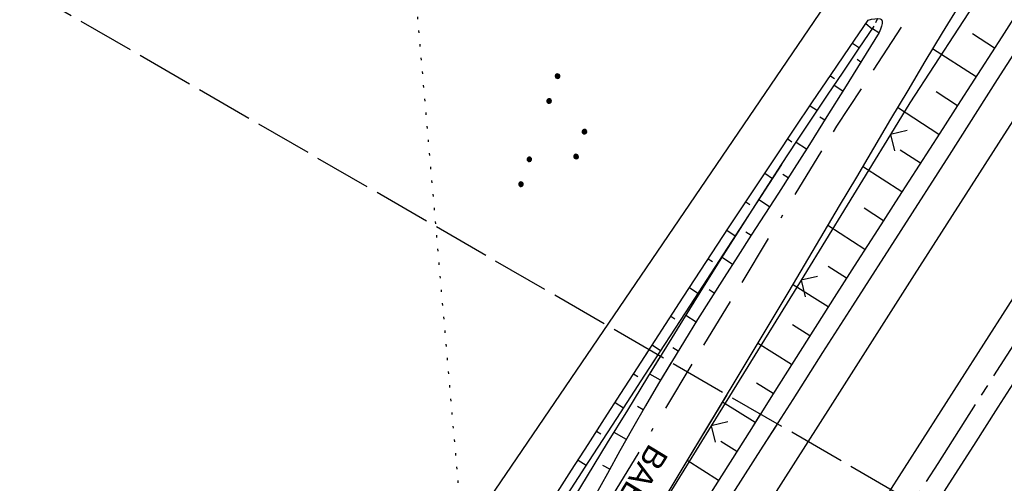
# Model space of a CAD drawing. Extents: x 510526 to 513920, y 467229 to 478797.
# Tile 430 of 467: x 512808 to 512894, y 477106 to 477147. Entities that reach past the tile are written whole.
import ezdxf
from ezdxf.enums import TextEntityAlignment as Align

# ---------------------------------------------------------------- set-up
doc = ezdxf.new("R2010")
doc.units = 0
doc.header["$LTSCALE"] = 10
doc.header["$MEASUREMENT"] = 0
for name, pattern in [('ACAD_ISO16W100', [73, 15, -6.5, 15, -6.5, 15, -7, 1, -7]), ('ACHSE', [5.5, 4, -0.5, 0.5, -0.5]), ('LT00', [0]), ('LT14', [0.6, 0.5, -0.1]), ('PUNKTX2_STR', [0.6, 0.1, -0.5])]:
    doc.linetypes.add(name, pattern=pattern)
doc.layers.get('0').update_dxf_attribs({"linetype": 'LT00'})
for name, color, linetype in [('-AX-020', 250, 'ACHSE'), ('BAB-KABEL', 220, 'ACAD_ISO16W100'), ('BAB-KABEL_TEXT', 221, 'Continuous'), ('DFK_AB_L', 21, 'LT00'), ('DFK_NUTZUNG', 250, 'LT00'), ('DFK_NUTZUNGSGRENZE', 70, 'PUNKTX2_STR'), ('V87_AFBR_BAB', 250, 'LT00'), ('V87_BOESCH', 250, 'LT00'), ('V87_BOSCHUNG', 250, 'LT00'), ('V87_LD_MARK', 250, 'LT00'), ('V87_ZAUN', 40, 'LT00'), ('V88_AFBR_BAB', 250, 'LT00'), ('V88_BOESCH', 250, 'LT00'), ('V88_BOSCHUNG', 250, 'LT00'), ('V88_LD_MARK', 250, 'LT00'), ('V88_ZAUN', 40, 'LT00')]:
    doc.layers.add(name, color=color, linetype=linetype)
doc.layers.add('-BLATT_88-RAND', color=7, linetype='LT14', plot=False)
doc.styles.add('Beschrift', font='ARIAL.TTF')

# ---------------------------------------------------------------- blocks, each defined once
blk = doc.blocks.new('SYMB0024')
at = {"color": 0, "linetype": 'ByBlock'}
for p, q in [((-0.5, 0.5), (0, 0)), ((0, 0), (0.5, 0.5))]:
    blk.add_line(p, q, dxfattribs=at)
blk = doc.blocks.new('SYMB7111')
at = {"color": 0, "linetype": 'ByBlock'}
for p, q in [((-0.13, 0.202919), (-0.13, 0.177081)), ((-0.125, 0.172895), (-0.125, 0.207105)), ((-0.12, 0.209164), (-0.12, 0.170836)), ((-0.115, 0.170204), (-0.115, 0.209796)), ((-0.11, 0.209164), (-0.11, 0.170836)), ((-0.105, 0.172895), (-0.105, 0.207105)), ((-0.1, 0.202919), (-0.1, 0.177081)), ((-0.095, 0.189874), (-0.095, 0.190146)), ((0.1, 0.202919), (0.1, 0.177081)), ((0.105, 0.172895), (0.105, 0.207105)), ((0.11, 0.209164), (0.11, 0.170836)), ((0.115, 0.170204), (0.115, 0.209796)), ((0.12, 0.209164), (0.12, 0.170836)), ((0.125, 0.172895), (0.125, 0.207105)), ((0.13, 0.202919), (0.13, 0.177081)), ((0.135, 0.189874), (0.135, 0.190146)), ((-0.505, -0.170836), (-0.505, -0.209164)), ((-0.5, -0.209796), (-0.5, -0.170204)), ((-0.495, -0.170836), (-0.495, -0.209164)), ((-0.275, -0.170836), (-0.275, -0.209164)), ((-0.27, -0.209796), (-0.27, -0.170204)), ((-0.265, -0.170836), (-0.265, -0.209164)), ((0.265, -0.170836), (0.265, -0.209164)), ((0.27, -0.209796), (0.27, -0.170204)), ((0.275, -0.170836), (0.275, -0.209164)), ((0.495, -0.170836), (0.495, -0.209164)), ((0.5, -0.209796), (0.5, -0.170204)), ((0.505, -0.170836), (0.505, -0.209164)), ((-0.515, -0.177081), (-0.515, -0.202919)), ((-0.51, -0.207105), (-0.51, -0.172895)), ((-0.49, -0.207105), (-0.49, -0.172895)), ((-0.485, -0.177081), (-0.485, -0.202919)), ((-0.48, -0.190126), (-0.48, -0.189854)), ((-0.285, -0.177081), (-0.285, -0.202919)), ((-0.28, -0.207105), (-0.28, -0.172895)), ((-0.26, -0.207105), (-0.26, -0.172895)), ((-0.255, -0.177081), (-0.255, -0.202919)), ((-0.25, -0.190126), (-0.25, -0.189854)), ((0.255, -0.177081), (0.255, -0.202919)), ((0.26, -0.207105), (0.26, -0.172895)), ((0.28, -0.207105), (0.28, -0.172895)), ((0.285, -0.177081), (0.285, -0.202919)), ((0.29, -0.190126), (0.29, -0.189854)), ((0.485, -0.177081), (0.485, -0.202919)), ((0.49, -0.207105), (0.49, -0.172895)), ((0.51, -0.207105), (0.51, -0.172895)), ((0.515, -0.177081), (0.515, -0.202919)), ((0.52, -0.190126), (0.52, -0.189854))]:
    blk.add_line(p, q, dxfattribs=at)
for points in [[(-0.095, 0.19), (-0.096981, 0.198678), (-0.10253, 0.205637), (-0.11055, 0.209499), (-0.11945, 0.209499), (-0.12747, 0.205637), (-0.133019, 0.198678), (-0.135, 0.19), (-0.133019, 0.181322), (-0.12747, 0.174363), (-0.11945, 0.170501), (-0.11055, 0.170501), (-0.10253, 0.174363), (-0.096981, 0.181322), (-0.095, 0.19)], [(0.135, 0.19), (0.133019, 0.198678), (0.12747, 0.205637), (0.11945, 0.209499), (0.11055, 0.209499), (0.10253, 0.205637), (0.096981, 0.198678), (0.095, 0.19), (0.096981, 0.181322), (0.10253, 0.174363), (0.11055, 0.170501), (0.11945, 0.170501), (0.12747, 0.174363), (0.133019, 0.181322), (0.135, 0.19)], [(-0.48, -0.19), (-0.481981, -0.181322), (-0.48753, -0.174363), (-0.49555, -0.170501), (-0.50445, -0.170501), (-0.51247, -0.174363), (-0.518019, -0.181322), (-0.52, -0.19), (-0.518019, -0.198678), (-0.51247, -0.205637), (-0.50445, -0.209499), (-0.49555, -0.209499), (-0.48753, -0.205637), (-0.481981, -0.198678), (-0.48, -0.19)], [(-0.25, -0.19), (-0.251981, -0.181322), (-0.25753, -0.174363), (-0.26555, -0.170501), (-0.27445, -0.170501), (-0.28247, -0.174363), (-0.288019, -0.181322), (-0.29, -0.19), (-0.288019, -0.198678), (-0.28247, -0.205637), (-0.27445, -0.209499), (-0.26555, -0.209499), (-0.25753, -0.205637), (-0.251981, -0.198678), (-0.25, -0.19)], [(0.29, -0.19), (0.288019, -0.181322), (0.28247, -0.174363), (0.27445, -0.170501), (0.26555, -0.170501), (0.25753, -0.174363), (0.251981, -0.181322), (0.25, -0.19), (0.251981, -0.198678), (0.25753, -0.205637), (0.26555, -0.209499), (0.27445, -0.209499), (0.28247, -0.205637), (0.288019, -0.198678), (0.29, -0.19)], [(0.52, -0.19), (0.518019, -0.181322), (0.51247, -0.174363), (0.50445, -0.170501), (0.49555, -0.170501), (0.48753, -0.174363), (0.481981, -0.181322), (0.48, -0.19), (0.481981, -0.198678), (0.48753, -0.205637), (0.49555, -0.209499), (0.50445, -0.209499), (0.51247, -0.205637), (0.518019, -0.198678), (0.52, -0.19)]]:
    blk.add_lwpolyline(points, dxfattribs=at)

msp = doc.modelspace()

# ---------------------------------------------------------------- linework, layer by layer
at = {"layer": '-AX-020', "ltscale": 0.2, "flags": 128}
msp.add_lwpolyline([(513881.716, 478796.972), (513877.87, 478787.354), (513870.367, 478768.801), (513862.788, 478750.278), (513855.137, 478731.786), (513847.411, 478713.324), (513839.611, 478694.893), (513831.738, 478676.494), (513823.791, 478658.127), (513815.771, 478639.791), (513807.678, 478621.487), (513799.512, 478603.216), (513791.272, 478584.978), (513782.96, 478566.773), (513774.576, 478548.601), (513766.118, 478530.463), (513757.588, 478512.359), (513748.986, 478494.289), (513740.312, 478476.254), (513731.565, 478458.253), (513722.747, 478440.287), (513713.857, 478422.357), (513704.896, 478404.463), (513695.863, 478386.605), (513686.758, 478368.782), (513677.583, 478350.997), (513668.336, 478333.248), (513659.019, 478315.536), (513649.63, 478297.862), (513640.172, 478280.225), (513630.643, 478262.626), (513621.043, 478245.066), (513611.374, 478227.544), (513601.634, 478210.061), (513591.825, 478192.617), (513586.745, 478183.647), (513576.83, 478166.262), (513566.848, 478148.917), (513556.8, 478131.609), (513546.688, 478114.338), (513536.514, 478097.104), (513526.28, 478079.906), (513515.988, 478062.743), (513505.638, 478045.613), (513495.234, 478028.517), (513484.778, 478011.453), (513474.27, 477994.421), (513463.712, 477977.419), (513453.108, 477960.447), (513442.457, 477943.503), (513431.762, 477926.587), (513421.026, 477909.698), (513410.248, 477892.835), (513399.432, 477875.997), (513388.579, 477859.182), (513377.691, 477842.39), (513366.769, 477825.62), (513355.815, 477808.871), (513344.831, 477792.142), (513333.819, 477775.431), (513322.78, 477758.738), (513311.715, 477742.062), (513300.628, 477725.401), (513289.519, 477708.754), (513278.389, 477692.121), (513267.242, 477675.5), (513256.078, 477658.891), (513244.899, 477642.291), (513233.706, 477625.7), (513222.502, 477609.117), (513211.288, 477592.542), (513200.066, 477575.971), (513188.837, 477559.405), (513177.603, 477542.843), (513166.366, 477526.282), (513154.797, 477509.239), (513142.496, 477491.114), (513130.197, 477472.988), (513117.902, 477454.859), (513105.613, 477436.726), (513093.333, 477418.587), (513081.064, 477400.44), (513068.808, 477382.285), (513056.567, 477364.119), (513044.344, 477345.942), (513032.141, 477327.752), (513019.958, 477309.547), (513007.8, 477291.325), (512995.668, 477273.087), (512983.565, 477254.83), (512971.492, 477236.552), (512959.452, 477218.253), (512947.447, 477199.931), (512935.479, 477181.584), (512923.551, 477163.212), (512911.665, 477144.812), (512899.822, 477126.385), (512888.026, 477107.927), (512876.279, 477089.439), (512864.582, 477070.918), (512852.939, 477052.364), (512841.352, 477033.775), (512829.822, 477015.15), (512818.352, 476996.488), (512806.945, 476977.787), (512795.603, 476959.048), (512789.644, 476949.141), (512778.405, 476930.339), (512767.236, 476911.496), (512756.135, 476892.613), (512745.103, 476873.688), (512734.14, 476854.724), (512723.246, 476835.72), (512712.422, 476816.676), (512701.668, 476797.593), (512690.983, 476778.471), (512680.369, 476759.309), (512669.824, 476740.11), (512659.35, 476720.871), (512648.946, 476701.595), (512638.612, 476682.281), (512628.349, 476662.929), (512618.157, 476643.54), (512608.036, 476624.113), (512597.985, 476604.65), (512588.006, 476585.15), (512578.098, 476565.614), (512568.261, 476546.042), (512558.497, 476526.434), (512548.803, 476506.791), (512539.182, 476487.112), (512529.632, 476467.399), (512520.155, 476447.65), (512510.749, 476427.867), (512501.416, 476408.05), (512492.156, 476388.199), (512482.968, 476368.314), (512473.852, 476348.396), (512464.81, 476328.445), (512455.84, 476308.46), (512446.944, 476288.443), (512438.12, 476268.394), (512429.37, 476248.313), (512420.694, 476228.2), (512412.09, 476208.055), (512403.561, 476187.879), (512395.105, 476167.672), (512386.723, 476147.434), (512378.415, 476127.166), (512370.181, 476106.867), (512362.021, 476086.539), (512353.936, 476066.181), (512345.925, 476045.794), (512337.988, 476025.377), (512330.127, 476004.932), (512322.339, 475984.458), (512314.627, 475963.955), (512306.989, 475943.425), (512299.427, 475922.867), (512291.94, 475902.281), (512284.528, 475881.669), (512277.191, 475861.029), (512269.93, 475840.362), (512262.744, 475819.67), (512255.634, 475798.951), (512248.599, 475778.206), (512241.641, 475757.436), (512234.758, 475736.641), (512227.951, 475715.82), (512221.221, 475694.975), (512214.566, 475674.105), (512207.988, 475653.211), (512201.487, 475632.294), (512200.128, 475627.887), (512194.281, 475608.791), (512188.5, 475589.674), (512182.785, 475570.538), (512177.137, 475551.381), (512171.56, 475532.204), (512166.053, 475513.007), (512160.618, 475493.788), (512155.257, 475474.55), (512149.971, 475455.29), (512148.09, 475448.361), (512142.908, 475429.074), (512137.804, 475409.765), (512132.778, 475390.436), (512127.829, 475371.088), (512122.957, 475351.719), (512118.163, 475332.332), (512113.447, 475312.925), (512108.808, 475293.499), (512104.247, 475274.055), (512099.765, 475254.593), (512095.36, 475235.113), (512091.033, 475215.616), (512086.785, 475196.101), (512082.614, 475176.57), (512078.522, 475157.022), (512074.508, 475137.458), (512070.573, 475117.878), (512066.716, 475098.282), (512063.238, 475080.246), (512059.532, 475060.621), (512055.901, 475040.983), (512052.344, 475021.33), (512048.857, 475001.665), (512045.438, 474981.988), (512042.084, 474962.3), (512038.794, 474942.602), (512035.562, 474922.893), (512032.388, 474903.175), (512029.269, 474883.449), (512026.201, 474863.714), (512023.183, 474843.972), (512020.21, 474824.222), (512017.282, 474804.467), (512014.394, 474784.705), (512011.544, 474764.937), (512008.73, 474745.165), (512005.949, 474725.388), (512003.198, 474705.607), (512000.474, 474685.821), (511997.775, 474666.033), (511995.098, 474646.242), (511992.439, 474626.448), (511989.798, 474606.651), (511987.169, 474586.854), (511984.552, 474567.054), (511981.943, 474547.253), (511979.34, 474527.452), (511976.744, 474507.689), (511975.127, 474495.377), (511973.477, 474482.815), (511971.825, 474470.254), (511970.169, 474457.693), (511968.506, 474445.133), (511966.835, 474432.574), (511965.154, 474420.016), (511963.46, 474407.46), (511961.752, 474394.906), (511960.027, 474382.355), (511958.283, 474369.806), (511956.518, 474357.259), (511954.73, 474344.717), (511952.918, 474332.177), (511951.078, 474319.642), (511949.209, 474307.111), (511947.309, 474294.584), (511945.376, 474282.063), (511943.407, 474269.547), (511941.4, 474257.038), (511939.355, 474244.534), (511937.267, 474232.038), (511935.137, 474219.549), (511932.96, 474207.067), (511930.736, 474194.594), (511928.462, 474182.131), (511926.136, 474169.676), (511923.757, 474157.232), (511921.321, 474144.799), (511918.829, 474132.377), (511916.276, 474119.967), (511913.661, 474107.57), (511910.982, 474095.187), (511908.238, 474082.818), (511905.425, 474070.464), (511902.544, 474058.127), (511899.59, 474045.806), (511896.562, 474033.504), (511893.47, 474021.261), (511890.29, 474008.997), (511887.033, 473996.753), (511883.699, 473984.53), (511880.287, 473972.328), (511876.798, 473960.148), (511873.233, 473947.991), (511869.591, 473935.856), (511865.873, 473923.745), (511862.077, 473911.656), (511858.206, 473899.593), (511854.259, 473887.554), (511850.236, 473875.54), (511846.136, 473863.552), (511841.962, 473851.59), (511837.711, 473839.654), (511833.386, 473827.746), (511828.985, 473815.865), (511824.51, 473804.012), (511819.96, 473792.188), (511815.335, 473780.392), (511810.636, 473768.626), (511805.863, 473756.89), (511801.015, 473745.185), (511796.094, 473733.51), (511791.099, 473721.866), (511786.031, 473710.255), (511780.889, 473698.675), (511775.675, 473687.128), (511770.388, 473675.615), (511765.028, 473664.135), (511759.596, 473652.689), (511754.091, 473641.278), (511748.515, 473629.901), (511742.867, 473618.56), (511737.147, 473607.255), (511731.356, 473595.986), (511725.494, 473584.754), (511719.562, 473573.559), (511713.558, 473562.402), (511707.485, 473551.283), (511701.341, 473540.203), (511695.128, 473529.162), (511688.845, 473518.159), (511682.492, 473507.198), (511676.07, 473496.276), (511669.58, 473485.395), (511663.021, 473474.555), (511656.394, 473463.757), (511649.699, 473453.001), (511642.935, 473442.288), (511636.105, 473431.617), (511629.207, 473420.99), (511622.242, 473410.406), (511615.211, 473399.867), (511608.113, 473389.372), (511600.949, 473378.922), (511593.719, 473368.518), (511586.423, 473358.16), (511579.062, 473347.848), (511571.637, 473337.582), (511564.147, 473327.364), (511556.592, 473317.193), (511548.973, 473307.07), (511541.291, 473296.996), (511533.545, 473286.969), (511525.735, 473276.993), (511517.863, 473267.066), (511509.929, 473257.188), (511501.932, 473247.361), (511493.873, 473237.584), (511485.753, 473227.859), (511477.572, 473218.186), (511475.548, 473215.811), (511467.291, 473206.202), (511458.976, 473196.642), (511450.605, 473187.132), (511442.182, 473177.667), (511433.709, 473168.249), (511425.188, 473158.872), (511416.622, 473149.537), (511408.014, 473140.241), (511399.365, 473130.982), (511390.679, 473121.758), (511381.958, 473112.568), (511373.205, 473103.409), (511364.421, 473094.278), (511355.61, 473085.175), (511346.772, 473076.096), (511337.912, 473067.039), (511329.031, 473058.003), (511320.132, 473048.986), (511311.216, 473039.984), (511302.286, 473030.997), (511293.345, 473022.02), (511284.394, 473013.053), (511275.436, 473004.094), (511266.473, 472995.139), (511255.909, 472984.591), (511236.789, 472965.502), (511230.177, 472958.9), (511223.567, 472952.294), (511216.964, 472945.683), (511210.368, 472939.063), (511203.785, 472932.433), (511197.215, 472925.788), (511190.663, 472919.125), (511184.131, 472912.443), (511177.622, 472905.739), (511171.139, 472899.01), (511164.685, 472892.252), (511158.263, 472885.464), (511151.877, 472878.643), (511145.529, 472871.786), (511139.222, 472864.891), (511132.96, 472857.955), (511126.746, 472850.976), (511120.583, 472843.952), (511114.476, 472836.881), (511109.32, 472830.82), (511103.322, 472823.655), (511097.386, 472816.438), (511091.511, 472809.171), (511085.699, 472801.854), (511079.95, 472794.488), (511074.265, 472787.072), (511068.642, 472779.609), (511063.084, 472772.097), (511057.591, 472764.538), (511052.162, 472756.933), (511046.799, 472749.281), (511041.501, 472741.584), (511036.27, 472733.841), (511031.105, 472726.054), (511026.007, 472718.223), (511020.976, 472710.349), (511016.012, 472702.431), (511011.117, 472694.472), (511006.29, 472686.471), (511001.532, 472678.429), (510996.842, 472670.347), (510992.223, 472662.225), (510987.672, 472654.063), (510983.192, 472645.863), (510978.782, 472637.625), (510974.443, 472629.349), (510970.175, 472621.036), (510965.978, 472612.687), (510961.853, 472604.303), (510957.799, 472595.883), (510953.818, 472587.43), (510949.91, 472578.942), (510946.074, 472570.422), (510942.311, 472561.868), (510938.622, 472553.283), (510935.007, 472544.666), (510931.465, 472536.02), (510927.997, 472527.343), (510924.604, 472518.636), (510921.286, 472509.901), (510918.042, 472501.138), (510914.874, 472492.347), (510911.781, 472483.529), (510908.763, 472474.686), (510905.821, 472465.817), (510902.956, 472456.923), (510900.166, 472448.004), (510897.454, 472439.062), (510894.817, 472430.098), (510892.258, 472421.111), (510889.776, 472412.102), (510887.37, 472403.073), (510885.043, 472394.023), (510882.792, 472384.954), (510880.62, 472375.866), (510878.525, 472366.759), (510876.509, 472357.635), (510874.57, 472348.494), (510872.71, 472339.337), (510870.929, 472330.164), (510869.226, 472320.976), (510867.602, 472311.774), (510866.056, 472302.558), (510864.59, 472293.33), (510863.202, 472284.089), (510861.894, 472274.837), (510860.665, 472265.574), (510859.516, 472256.301), (510858.445, 472247.018), (510857.455, 472237.726), (510856.544, 472228.427), (510855.712, 472219.119), (510854.96, 472209.806), (510854.288, 472200.485), (510853.696, 472191.159), (510853.184, 472181.829), (510852.752, 472172.495), (510852.399, 472163.157), (510852.127, 472153.817), (510851.934, 472144.475), (510851.822, 472135.131), (510851.789, 472125.787), (510851.836, 472116.443), (510851.964, 472107.1), (510852.009, 472104.711), (510852.237, 472095.37), (510852.543, 472086.03), (510852.927, 472076.694), (510853.387, 472067.361), (510853.922, 472058.032), (510854.53, 472048.707), (510855.21, 472039.388), (510855.961, 472030.074), (510856.782, 472020.766), (510857.671, 472011.464), (510858.627, 472002.169), (510859.649, 471992.88), (510860.734, 471983.599), (510861.883, 471974.326), (510863.094, 471965.06), (510864.364, 471955.802), (510865.694, 471946.554), (510867.082, 471937.313), (510868.525, 471928.081), (510870.024, 471918.857), (510871.577, 471909.643), (510873.182, 471900.438), (510874.839, 471891.241), (510876.545, 471882.054), (510878.3, 471872.876), (510880.102, 471863.708), (510881.95, 471854.548), (510883.842, 471845.397), (510885.778, 471836.255), (510887.756, 471827.123), (510889.775, 471817.999), (510891.834, 471808.885), (510893.93, 471799.779), (510896.064, 471790.681), (510898.233, 471781.592), (510900.437, 471772.511), (510902.673, 471763.439), (510904.942, 471754.374), (510907.241, 471745.317), (510909.57, 471736.267), (510911.926, 471727.225), (510914.31, 471718.19), (510916.719, 471709.161), (510919.152, 471700.139), (510921.608, 471691.124), (510924.087, 471682.114), (510926.585, 471673.11), (510929.104, 471664.112), (510931.64, 471655.118), (510934.193, 471646.129), (510936.762, 471637.145), (510939.345, 471628.165), (510941.941, 471619.188), (510944.55, 471610.216), (510947.169, 471601.246), (510949.797, 471592.279), (510952.434, 471583.314), (510955.078, 471574.352), (510957.727, 471565.391), (510960.382, 471556.431), (510963.039, 471547.473), (510967.703, 471531.767), (510970.248, 471523.199), (510975.26, 471506.323), (510980.27, 471489.445), (510985.273, 471472.566), (510990.267, 471455.684), (510995.248, 471438.798), (511000.214, 471421.908), (511005.162, 471405.012), (511010.087, 471388.11), (511014.988, 471371.201), (511019.861, 471354.283), (511024.703, 471337.357), (511029.511, 471320.421), (511034.281, 471303.475), (511039.011, 471286.517), (511043.698, 471269.547), (511048.338, 471252.564), (511052.928, 471235.568), (511057.465, 471218.557), (511061.945, 471201.532), (511066.367, 471184.491), (511070.726, 471167.434), (511075.019, 471150.36), (511079.243, 471133.269), (511083.395, 471116.16), (511086.572, 471102.843), (511090.589, 471085.702), (511094.527, 471068.543), (511098.388, 471051.366), (511102.17, 471034.172), (511105.875, 471016.961), (511109.501, 470999.734), (511113.048, 470982.489), (511116.518, 470965.23), (511119.908, 470947.954), (511123.221, 470930.663), (511126.454, 470913.357), (511129.609, 470896.037), (511132.686, 470878.703), (511135.683, 470861.354), (511138.602, 470843.993), (511141.441, 470826.619), (511144.202, 470809.231), (511146.884, 470791.831), (511149.487, 470774.42), (511152.01, 470756.996), (511154.454, 470739.562), (511156.819, 470722.116), (511159.105, 470704.66), (511161.311, 470687.193), (511163.438, 470669.717), (511165.485, 470652.232), (511165.638, 470650.897), (511167.873, 470631.022), (511170.027, 470611.138), (511172.103, 470591.246), (511174.098, 470571.346), (511176.014, 470551.438), (511177.851, 470531.523), (511179.526, 470512.546), (511180.884, 470496.345), (511182.163, 470480.137), (511183.363, 470463.922), (511184.482, 470447.702), (511185.522, 470431.478), (511186.482, 470415.247), (511187.362, 470399.013), (511188.162, 470382.774), (511188.882, 470366.532), (511189.522, 470350.286), (511190.082, 470334.037), (511190.563, 470317.786), (511190.963, 470301.532), (511191.284, 470285.277), (511191.524, 470269.02), (511191.684, 470252.763), (511191.765, 470236.505), (511191.765, 470220.247), (511191.686, 470203.988), (511191.526, 470187.731), (511191.287, 470171.474), (511191.243, 470169.007), (511190.912, 470152.752), (511190.504, 470136.499), (511190.023, 470120.247), (511189.472, 470103.998), (511188.854, 470087.752), (511188.173, 470071.508), (511187.432, 470055.266), (511186.634, 470039.027), (511185.783, 470022.791), (511184.882, 470006.558), (511183.935, 469990.327), (511182.944, 469974.099), (511181.913, 469957.873), (511180.846, 469941.65), (511179.745, 469925.429), (511178.614, 469909.21), (511177.457, 469892.993), (511176.276, 469876.777), (511175.075, 469860.563), (511173.858, 469844.35), (511172.627, 469828.139), (511171.386, 469811.927), (511170.138, 469795.717), (511168.847, 469778.991), (511030.959, 467993.348), (511029.419, 467973.407), (511027.883, 467953.466), (511026.353, 467933.525), (511024.832, 467913.582), (511023.323, 467893.64), (511021.828, 467873.695), (511020.353, 467853.75), (511018.898, 467833.804), (511017.467, 467813.855), (511016.063, 467793.903), (511014.69, 467773.951), (511013.35, 467753.995), (511012.046, 467734.038), (511010.782, 467714.078), (511009.56, 467694.116), (511008.383, 467674.151), (511007.254, 467654.183), (511006.177, 467634.211), (511005.154, 467614.237), (511004.188, 467594.261), (511003.284, 467574.281), (511002.442, 467554.299), (511001.667, 467534.314), (511000.962, 467514.327), (511000.329, 467494.336), (510999.772, 467474.345), (510999.556, 467465.709), (510999.112, 467445.714), (510998.747, 467425.717), (510998.463, 467405.719), (510998.259, 467385.719), (510998.135, 467365.72), (510998.091, 467345.72), (510998.127, 467325.72), (510998.243, 467305.721), (510998.439, 467285.721), (510998.715, 467265.723), (510999.071, 467245.726), (510999.432, 467229.156)], dxfattribs=at)
at = {"layer": '-BLATT_88-RAND'}
msp.add_lwpolyline([(512755.747, 477179.713), (512292.823, 476378.884), (512541.297, 476235.253), (513004.22, 477036.082), (512755.747, 477179.713)], dxfattribs=at)
at = {"layer": 'BAB-KABEL', "ltscale": 0.03, "flags": 128}
msp.add_lwpolyline([(513339.839, 477816.319), (513312.266, 477774.649), (513284.672, 477732.996), (513252.5, 477694.412), (513223.881, 477653.496), (513195.795, 477612.121), (513167.629, 477570.875), (513139.88, 477529.298), (513111.793, 477487.916), (513083.807, 477446.454), (513055.844, 477404.978), (513022.492, 477355.034), (513000.515, 477321.52), (512973.122, 477279.62), (512945.422, 477237.871), (512917.575, 477196.217), (512879.155, 477137.499), (512858.339, 477103.216), (512837.389, 477068.954), (512811.451, 477026.06), (512784.195, 476983.896), (512756.652, 476941.559), (512731.123, 476898.632), (512706.393, 476854.964), (512681.949, 476811.101), (512658.869, 476770.394), (512633.742, 476723.052), (512609.823, 476678.973), (512586.03, 476634.72), (512574.463, 476609.04), (512565.77, 476584.237), (512545.206, 476542.916), (512523.454, 476497.739), (512501.769, 476452.474), (512480.246, 476407.171), (512458.846, 476361.789), (512438.563, 476315.939), (512418.177, 476270.118), (512378.72, 476177.833), (512359.892, 476131.364), (512341.348, 476084.783), (512322.575, 476038.314), (512304.817, 475991.341), (512287.677, 475944.24), (512270.282, 475897.168), (512254.121, 475849.696), (512237.768, 475802.276), (512221.53, 475754.824), (512205.859, 475707.192), (512190.782, 475659.377), (512175.78, 475611.52), (512161.516, 475563.423), (512145.692, 475515.804), (512137.725, 475496.074), (512130.625, 475467.918), (512119.035, 475418.91), (512105.583, 475370.555), (512100.73, 475351.099), (512084.182, 475320.513), (512082.618, 475318.668), (512071.987, 475296.243), (512062.064, 475264.372), (512059.316, 475232.902), (512061.872, 475193.176), (512054.818, 475143.1), (512045.689, 475099.989), (512036.29, 475050.898), (512027.273, 475001.725), (512018.223, 474952.549), (512008.899, 474903.418), (512000.14, 474854.229), (511992.355, 474804.855), (511985.273, 474755.369), (511977.385, 474700.851), (511969.41, 474646.425), (511966.53, 474615.204), (511972.795, 474604.79), (511970.049, 474596.165), (511959.565, 474586.374), (511941.907, 474517.478), (511936.852, 474477.772), (511926.657, 474399.733), (511919.973, 474355.376), (511910.09, 474296.615), (511899.454, 474238.126), (511883.784, 474152.683), (511870.289, 474094.001), (511857.131, 474053.876), (511852.776, 474012.454), (511853.171, 473966.862), (511852.492, 473957.146), (511851.311, 473949.656), (511841.692, 473942.065), (511825.821, 473895.229), (511826.651, 473894.117), (511810.899, 473851.945), (511793.573, 473805.027), (511775.285, 473758.358), (511755.124, 473712.475), (511734.052, 473667.008), (511712.225, 473621.972), (511689.498, 473577.273), (511665.157, 473533.497), (511639.854, 473490.241), (511612.908, 473448.14), (511601.588, 473431.806), (511558.048, 473366.072), (511514.894, 473306.01), (511484.056, 473267.454), (511450.631, 473224.7), (511393.065, 473164.53), (511363.017, 473132.866), (511308.517, 473076.446), (511275.572, 473040.359), (511243.006, 473009.331), (511235.22, 472986.054), (511231.03, 472981.056), (511075.99, 472813.106), (511070.243, 472807.304), (511057.801, 472797.513), (511038.028, 472769.96), (511010.695, 472730.526), (510983.876, 472687.185), (510959.577, 472643.761), (510934.3, 472604.326), (510904.804, 472574.327), (510913.914, 472558.288), (510911.702, 472550.665), (510911.228, 472549.239), (510895.971, 472514.712), (510882.655, 472477.924), (510872.403, 472460.753), (510857.497, 472432.352), (510836.101, 472381.12), (510836.281, 472368.894), (510832.944, 472355.972), (510830.181, 472332.026), (510848.219, 472325.537), (510838.512, 472271.416), (510831.965, 472215.431), (510830.702, 472169.392), (510828.833, 472118.665), (510829.075, 472067.625), (510833.949, 472011.739), (510842.444, 471951.437), (510849.978, 471906.34), (510856.18, 471866.272), (510867.229, 471812.821), (510879.853, 471762.875), (510891.506, 471713.806), (510903.789, 471665.07), (510916.063, 471616.285), (510929.638, 471568.076), (510950.958, 471501.368), (510971.606, 471429.824), (510974.35, 471422.765), (510989.551, 471366.875), (511004.499, 471314.199), (511016.364, 471270.838), (511026.276, 471232.419), (511039.24, 471184.146), (511056.597, 471116.881), (511065.905, 471078.265), (511077.604, 471030.011), (511089.225, 470981.622), (511098.911, 470932.895), (511107.165, 470884.025), (511116.152, 470835.042), (511125.079, 470786.059), (511133.148, 470736.973), (511137.299, 470706.315), (511129.89, 470689.715), (511129.543, 470684.612), (511132.443, 470671.581), (511143.113, 470670.948), (511145.784, 470638.261), (511151.08, 470588.888), (511155.977, 470539.416), (511159.512, 470489.779), (511162.627, 470440.141), (511165.944, 470390.621), (511167.842, 470340.945), (511167.805, 470291.237), (511167.773, 470272.425), (511169.192, 470243.962), (511168.974, 470223.344), (511163.734, 470203.872), (511151.457, 470170.118), (511152.401, 470145.764), (511161.627, 470107.325), (511162.261, 470078.654), (511157.084, 470021.39), (511153.973, 469975.779), (511150.229, 469924.108), (511146.614, 469878.373), (511141.044, 469826.728), (511133.852, 469745.039), (511131.815, 469700.017), (511128.932, 469655.166), (511125.194, 469595.287), (511130.663, 469554.69), (511130.405, 469544.669), (511121.691, 469477.401)], dxfattribs=at)
at = {"layer": 'DFK_AB_L'}
msp.add_line((512811.932, 477050.8), (512896.598, 477175.22), dxfattribs=at)
at = {"layer": 'DFK_NUTZUNGSGRENZE', "ltscale": 0.2}
msp.add_line((512846.39, 477101.44), (512835.18, 477230.29), dxfattribs=at)
at = {"layer": 'V87_AFBR_BAB'}
for points in [[(512915.306, 477154.608), (512909.002, 477144.83), (512902.709, 477135.044), (512896.299, 477125.054), (512889.901, 477115.056), (512886.689, 477110.028), (512883.48, 477104.997), (512880.276, 477099.965), (512877.075, 477094.929), (512873.762, 477089.705), (512870.454, 477084.477), (512867.153, 477079.245), (512863.86, 477074.008), (512860.944, 477069.357), (512858.034, 477064.702), (512855.127, 477060.045), (512852.289, 477055.491)], [(512842.613, 477061.649), (512842.728, 477061.834), (512845.575, 477066.394), (512848.425, 477070.953), (512851.278, 477075.509), (512854.135, 477080.063), (512857.462, 477085.355), (512860.796, 477090.643), (512864.137, 477095.927), (512867.485, 477101.206), (512870.099, 477105.317), (512872.718, 477109.425), (512875.339, 477113.532), (512877.962, 477117.637), (512880.587, 477121.741), (512884.818, 477128.354), (512889.051, 477134.966), (512893.287, 477141.576), (512896.413, 477146.449), (512899.542, 477151.319)], [(512855.704, 477053.318), (512855.847, 477053.548), (512861.559, 477062.669), (512867.292, 477071.778), (512869.933, 477075.959), (512872.577, 477080.138), (512875.222, 477084.316), (512877.869, 477088.494), (512880.514, 477092.672), (512882.645, 477096.041), (512884.777, 477099.41), (512886.909, 477102.778), (512889.045, 477106.144), (512891.185, 477109.507), (512893.33, 477112.867), (512895.166, 477115.731)]]:
    msp.add_lwpolyline(points, dxfattribs=at)
at = {"layer": 'V87_BOESCH'}
for points in [[(512889.958, 477148.191), (512888.429, 477145.677), (512886.909, 477143.156), (512885.398, 477140.63), (512883.893, 477138.101), (512882.392, 477135.569), (512880.892, 477133.036), (512879.393, 477130.503), (512874.959, 477123.037), (512870.506, 477115.581), (512866.033, 477108.137), (512861.541, 477100.706), (512857.028, 477093.287), (512852.494, 477085.881), (512847.937, 477078.489), (512843.358, 477071.111), (512838.915, 477064.002)], [(512895.446, 477148.14), (512893.651, 477145.333), (512891.853, 477142.529), (512890.039, 477139.709), (512888.221, 477136.891), (512886.402, 477134.074), (512884.584, 477131.257), (512882.767, 477128.439), (512880.955, 477125.618), (512879.148, 477122.793), (512877.274, 477119.848), (512875.407, 477116.898), (512873.543, 477113.946), (512871.683, 477110.992), (512869.823, 477108.038), (512867.962, 477105.084)], [(512854.469, 477105.08), (512855.919, 477107.323), (512857.363, 477109.57), (512858.805, 477111.818), (512860.246, 477114.067), (512861.689, 477116.315), (512865.699, 477122.508), (512869.745, 477128.676), (512873.83, 477134.818), (512875.441, 477137.219), (512877.057, 477139.616), (512878.677, 477142.011), (512880.299, 477144.405), (512881.922, 477146.797)], [(512881.922, 477146.797), (512882.226, 477146.863), (512882.513, 477146.915), (512882.766, 477146.937), (512882.968, 477146.915), (512883.102, 477146.835), (512883.157, 477146.692), (512883.148, 477146.495), (512883.091, 477146.256), (512883.002, 477145.989), (512882.897, 477145.709)], [(512855.542, 477103.946), (512857.309, 477106.831), (512859.076, 477109.716), (512860.842, 477112.601), (512862.611, 477115.485), (512864.259, 477118.166), (512865.913, 477120.845), (512867.574, 477123.518), (512869.244, 477126.185), (512870.927, 477128.845), (512872.624, 477131.495), (512874.337, 477134.135), (512875.673, 477136.166), (512877.018, 477138.192), (512878.37, 477140.212), (512879.728, 477142.229), (512881.09, 477144.243), (512882.454, 477146.256)], [(512882.897, 477145.709), (512881.374, 477143.252), (512879.848, 477140.797), (512878.317, 477138.345), (512876.778, 477135.897), (512875.23, 477133.455), (512874.049, 477131.609), (512872.864, 477129.766), (512871.677, 477127.924), (512870.49, 477126.081), (512869.308, 477124.236), (512868.132, 477122.387), (512866.964, 477120.534), (512865.809, 477118.673), (512864.667, 477116.804), (512863.543, 477114.924), (512862.398, 477112.965), (512861.27, 477110.995), (512860.158, 477109.016), (512859.056, 477107.031), (512857.962, 477105.041)], [(512874.337, 477134.135), (512870.326, 477127.974), (512866.316, 477121.813), (512862.306, 477115.651), (512859.845, 477111.868), (512857.386, 477108.084), (512854.929, 477104.298), (512852.476, 477100.509), (512850.028, 477096.718), (512847.586, 477092.922), (512845.838, 477090.197), (512844.092, 477087.471), (512842.345, 477084.746), (512840.596, 477082.022), (512838.842, 477079.301), (512837.081, 477076.585), (512835.312, 477073.874), (512833.532, 477071.171), (512832.041, 477068.927), (512831.783, 477068.54)]]:
    msp.add_lwpolyline(points, dxfattribs=at)
at = {"layer": 'V87_BOSCHUNG'}
for p, q in [((512881.712, 477146.486), (512882.275, 477146.035)), ((512882.758, 477146.936), (512882.565, 477146.566)), ((512882.873, 477145.67), (512882.298, 477146.026)), ((512893.017, 477144.344), (512891.075, 477145.591)), ((512880.552, 477144.778), (512881.172, 477144.363)), ((512891.391, 477141.811), (512887.585, 477144.279)), ((512881.292, 477143.12), (512880.953, 477143.33)), ((512878.664, 477141.893), (512878.975, 477141.684)), ((512879.708, 477140.573), (512878.935, 477141.052)), ((512889.767, 477139.288), (512887.904, 477140.497)), ((512876.85, 477139.292), (512877.479, 477138.87)), ((512888.141, 477136.767), (512884.503, 477139.127)), ((512878.118, 477138.028), (512877.691, 477138.293)), ((512874.899, 477136.348), (512875.22, 477136.133)), ((512876.519, 477135.486), (512875.604, 477136.062)), ((512886.514, 477134.247), (512884.742, 477135.396)), ((512884.887, 477131.726), (512881.44, 477133.962)), ((512872.859, 477133.364), (512873.542, 477132.914)), ((512874.909, 477132.951), (512874.434, 477133.254)), ((512871.197, 477130.867), (512871.551, 477130.633)), ((512873.287, 477130.423), (512872.332, 477131.041)), ((512883.261, 477129.205), (512881.586, 477130.291)), ((512869.541, 477128.365), (512870.269, 477127.886)), ((512881.638, 477126.682), (512878.38, 477128.795)), ((512871.662, 477127.901), (512871.189, 477128.207)), ((512867.891, 477125.859), (512868.262, 477125.615)), ((512870.039, 477125.378), (512869.114, 477125.977)), ((512880.024, 477124.164), (512878.434, 477125.185)), ((512866.248, 477123.349), (512866.995, 477122.857)), ((512868.427, 477122.853), (512867.973, 477123.142)), ((512878.415, 477121.643), (512875.305, 477123.619)), ((512864.611, 477120.835), (512864.985, 477120.589)), ((512866.829, 477120.318), (512865.935, 477120.88)), ((512876.811, 477119.117), (512875.288, 477120.075)), ((512862.978, 477118.315), (512863.724, 477117.831)), ((512865.256, 477117.772), (512864.806, 477118.047)), ((512875.207, 477116.582), (512872.226, 477118.457)), ((512861.352, 477115.791), (512861.721, 477115.555)), ((512863.712, 477115.208), (512862.78, 477115.761)), ((512873.606, 477114.045), (512872.146, 477114.964)), ((512859.731, 477113.264), (512860.455, 477112.806)), ((512862.201, 477112.624), (512861.704, 477112.91)), ((512872.007, 477111.507), (512869.143, 477113.308)), ((512858.112, 477110.738), (512858.466, 477110.514)), ((512860.722, 477110.023), (512859.636, 477110.63)), ((512870.409, 477108.968), (512869.003, 477109.852)), ((512856.493, 477108.215), (512857.184, 477107.773)), ((512859.263, 477107.406), (512858.664, 477107.736)), ((512868.81, 477106.429), (512866.05, 477108.165))]:
    msp.add_line(p, q, dxfattribs=at)
at = {"layer": 'V87_LD_MARK'}
msp.add_lwpolyline([(512845.223, 477059.988), (512849.326, 477066.545), (512856.618, 477078.152), (512863.931, 477089.746), (512871.264, 477101.327), (512878.616, 477112.896), (512885.988, 477124.452), (512893.378, 477135.997), (512900.786, 477147.53), (512908.212, 477159.052), (512915.548, 477170.398), (512922.899, 477181.733), (512930.266, 477193.059), (512937.648, 477204.375), (512945.044, 477215.681), (512952.454, 477226.978), (512959.877, 477238.267), (512967.312, 477249.548)], dxfattribs=at)
at = {"layer": 'V87_ZAUN'}
for p, q in [((512876.053, 477123.979), (512868.165, 477111.221)), ((512868.165, 477111.221), (512860.276, 477098.462))]:
    msp.add_line(p, q, dxfattribs=at)
for points in [[(512891.977, 477149.402), (512885.589, 477139.531), (512883.894, 477136.766)], [(512883.894, 477136.766), (512876.3, 477124.379), (512876.053, 477123.979)]]:
    msp.add_lwpolyline(points, dxfattribs=at)
at = {"layer": 'V88_AFBR_BAB'}
msp.add_lwpolyline([(512803.499, 476998.358), (512809.631, 477008.397), (512815.787, 477018.422), (512819.124, 477023.835), (512822.467, 477029.244), (512825.816, 477034.65), (512829.168, 477040.053), (512833.683, 477047.317), (512838.203, 477054.577), (512842.728, 477061.834), (512845.575, 477066.394), (512848.425, 477070.952), (512851.278, 477075.509), (512854.135, 477080.063), (512857.462, 477085.355), (512860.796, 477090.643), (512864.137, 477095.927), (512867.485, 477101.206), (512870.099, 477105.317), (512872.718, 477109.425), (512873.964, 477111.377)], dxfattribs=at)
at = {"layer": 'V88_BOESCH'}
for points in [[(512854.469, 477105.08), (512855.919, 477107.323), (512857.363, 477109.57), (512858.805, 477111.818), (512860.246, 477114.067), (512861.689, 477116.315), (512862.706, 477117.885)], [(512863.472, 477117.442), (512862.306, 477115.651), (512859.845, 477111.868), (512857.386, 477108.084), (512854.929, 477104.298)], [(512855.542, 477103.946), (512857.309, 477106.831), (512859.076, 477109.716), (512860.843, 477112.601), (512862.611, 477115.485), (512863.724, 477117.296)], [(512864.644, 477116.765), (512863.543, 477114.924), (512862.398, 477112.965), (512861.27, 477110.995), (512860.158, 477109.016), (512859.056, 477107.031), (512857.962, 477105.041)], [(512869.522, 477113.945), (512866.033, 477108.137), (512861.541, 477100.706), (512857.028, 477093.287), (512852.494, 477085.881), (512847.937, 477078.489), (512843.358, 477071.111), (512838.756, 477063.747), (512834.129, 477056.399), (512829.478, 477049.067), (512824.801, 477041.751), (512822.219, 477037.736), (512819.631, 477033.726), (512817.039, 477029.718), (512814.443, 477025.712), (512811.846, 477021.708), (512809.248, 477017.703), (512806.653, 477013.697)], [(512872.469, 477112.241), (512871.683, 477110.992), (512869.823, 477108.038), (512867.963, 477105.084)]]:
    msp.add_lwpolyline(points, dxfattribs=at)
at = {"layer": 'V88_BOSCHUNG'}
for p, q in [((512861.352, 477115.791), (512861.721, 477115.555)), ((512863.712, 477115.208), (512862.78, 477115.761)), ((512859.731, 477113.263), (512860.455, 477112.806)), ((512862.202, 477112.624), (512861.705, 477112.91)), ((512872.007, 477111.507), (512869.143, 477113.308)), ((512858.112, 477110.737), (512858.466, 477110.514)), ((512860.722, 477110.023), (512859.636, 477110.63)), ((512870.409, 477108.968), (512869.003, 477109.852)), ((512856.493, 477108.215), (512857.184, 477107.773)), ((512859.263, 477107.406), (512858.665, 477107.736)), ((512868.81, 477106.429), (512866.05, 477108.165))]:
    msp.add_line(p, q, dxfattribs=at)
at = {"layer": 'V88_LD_MARK'}
msp.add_lwpolyline([(512787.125, 476965.436), (512793.41, 476975.841), (512799.716, 476986.233), (512806.041, 476996.614), (512813.197, 477008.305), (512820.377, 477019.981), (512827.58, 477031.643), (512834.807, 477043.291), (512842.055, 477054.925), (512849.326, 477066.545), (512856.618, 477078.152), (512863.931, 477089.746), (512871.264, 477101.327), (512876.66, 477109.818)], dxfattribs=at)
at = {"layer": 'V88_ZAUN'}
for p, q in [((512869.763, 477113.806), (512868.165, 477111.221)), ((512868.165, 477111.221), (512860.276, 477098.462))]:
    msp.add_line(p, q, dxfattribs=at)

# ---------------------------------------------------------------- block references
at = {"layer": 'DFK_NUTZUNG', "xscale": 9.99999999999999, "yscale": 10, "zscale": 10, "rotation": 251.28826}
msp.add_blockref('SYMB7111', (512854.877, 477136.534), dxfattribs=at)
at = {"layer": 'V87_ZAUN', "yscale": 2.100000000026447, "zscale": 2.1}
for p, xscale, rotation in [((512883.894, 477136.766), 2.100000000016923, 238.4906194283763), ((512876.053, 477123.979), 2.100000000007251, 238.2737794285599), ((512868.165, 477111.221), 2.100000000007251, 238.2737794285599)]:
    msp.add_blockref('SYMB0024', p, dxfattribs=dict(at, xscale=xscale, rotation=rotation))
at = {"layer": 'V88_ZAUN', "xscale": 2.100000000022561, "yscale": 2.100000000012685, "zscale": 2.1, "rotation": 238.2733990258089}
msp.add_blockref('SYMB0024', (512868.165, 477111.221), dxfattribs=at)

# ---------------------------------------------------------------- texts
at = {"layer": 'BAB-KABEL_TEXT', "style": 'Beschrift'}
msp.add_text('BAB-Kabel', height=2, rotation=238.71612, dxfattribs=at).set_placement((512859.212, 477103.909), align=Align.CENTER)

doc.saveas('drawing.dxf')
